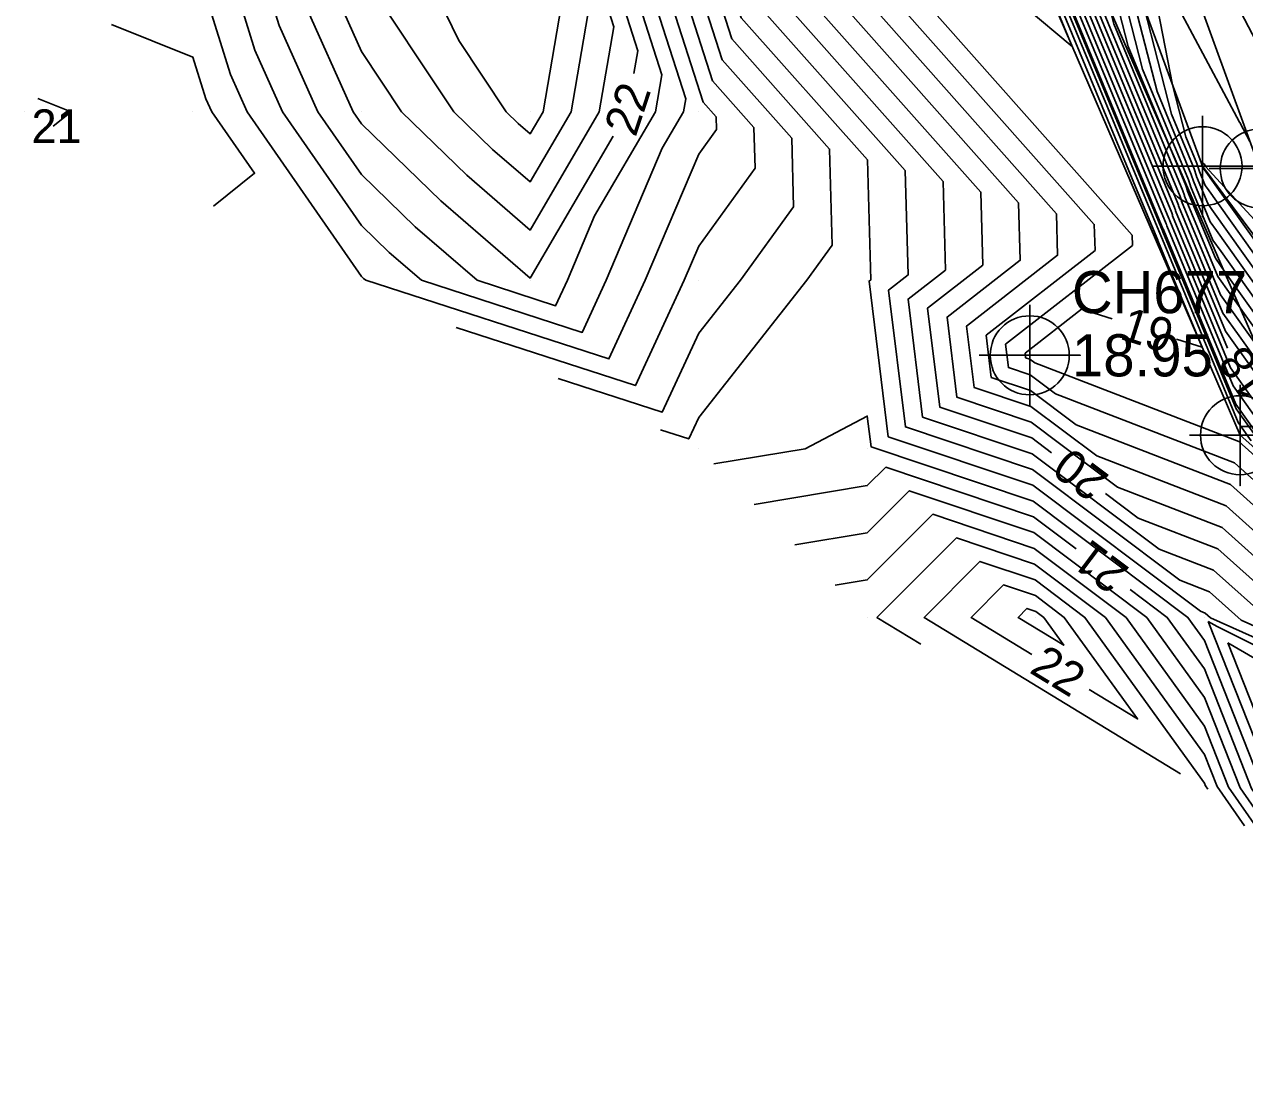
# Model space of a CAD drawing. Extents: x 2531902 to 2533249, y 715219 to 716099.
# Drawn here: x 2532610 to 2532682.4, y 715612 to 715675.2 of the extents above; entities that cross this region are included whole.
import ezdxf

# ---------------------------------------------------------------- set-up
doc = ezdxf.new("R2010")
doc.units = 0
for name, color, linetype in [('DTM Contours Major', 7, 'Continuous'), ('DTM Contours Major Text', 7, 'Continuous'), ('DTM Contours Minor', 7, 'Continuous'), ('Exist DTM Breakline', 7, 'Continuous'), ('Exist DTM Breakline Cogo Point CELL', 7, 'Continuous'), ('Exist DTM Breakline Underwater', 7, 'Continuous'), ('Exist DTM Breakline Underwater Cogo Point CELL', 7, 'Continuous'), ('Exist DTM Drainline', 7, 'Continuous'), ('Exist DTM Drainline Cogo Point CELL', 7, 'Continuous'), ('Exist DTM QL2 LIDAR Elevation Point', 7, 'Continuous'), ('Exist DTM Regular Point CELL', 7, 'Continuous'), ('Exist DTM Regular Point Cogo Elevation', 7, 'Continuous'), ('Exist DTM Regular Point Cogo Number', 7, 'Continuous'), ('Exist Hydro Stream or Body of Water', 7, 'Continuous'), ('Scratch_Level_2', 7, 'Continuous')]:
    doc.layers.add(name, color=color, linetype=linetype)

msp = doc.modelspace()

# ---------------------------------------------------------------- linework, layer by layer
at = {"layer": 'DTM Contours Major'}
for points in [[(2532641.445, 715748.207), (2532642.728, 715745.799), (2532650.078, 715732.01), (2532654.945, 715721.787), (2532655.093, 715721.516), (2532656.919, 715718.185), (2532657.882, 715716.157), (2532658.675, 715714.767), (2532667.547, 715699.217), (2532670.158, 715696.092), (2532671.345, 715689.97), (2532675.473, 715673.874), (2532678.887, 715665.633), (2532678.986, 715665.315), (2532678.994, 715665.289), (2532680.646, 715661.305), (2532681.253, 715660.451), (2532682.935, 715658.087)], [(2532641.011, 715747.142), (2532642.875, 715743.645), (2532645.77, 715738.213), (2532654.289, 715720.32), (2532654.548, 715719.847), (2532655.267, 715718.535), (2532657.076, 715714.724), (2532658.566, 715712.113), (2532663.486, 715703.49), (2532667.906, 715693.389), (2532668.844, 715689.728), (2532671.192, 715680.572), (2532678.057, 715664.003), (2532678.096, 715663.878), (2532678.112, 715663.825), (2532681.367, 715655.975)], [(2532640.577, 715746.077), (2532641.462, 715744.416), (2532652.721, 715720.768), (2532653.102, 715719.165), (2532653.606, 715718.788), (2532656.082, 715713.258), (2532657.678, 715709.829), (2532661.76, 715700.501), (2532666.009, 715690.79), (2532666.911, 715687.27), (2532675.713, 715666.027), (2532677.227, 715662.373), (2532677.231, 715662.362), (2532677.954, 715660.618), (2532679.854, 715656.035), (2532678.345, 715656.509)], [(2532635.662, 715724.628), (2532640.692, 715721.597), (2532651.462, 715713.563), (2532652.466, 715711.321), (2532658, 715699.434), (2532652.957, 715698.627), (2532652.491, 715692.526), (2532652.801, 715685.84), (2532652.869, 715683.569), (2532654.223, 715679.34), (2532666.735, 715665.232), (2532666.855, 715660.902), (2532663.575, 715658.348), (2532664.298, 715652.475), (2532669.75, 715650.646), (2532670.93, 715649.759)], [(2532646.157, 715672.282), (2532646.386, 715673.614), (2532643.988, 715681.106), (2532643.756, 715688.779), (2532643.479, 715694.763), (2532642.55, 715700.331), (2532642.775, 715702.775), (2532639.124, 715704.975)], [(2532624.018, 715684.018), (2532625.496, 715680), (2532626.562, 715676.562), (2532629.508, 715670), (2532630, 715669.292), (2532634.707, 715664.707), (2532640, 715660.132), (2532644.916, 715668.546)], [(2532641.667, 715654.167), (2532647.828, 715652.172), (2532650, 715656.859), (2532652.479, 715660), (2532655.63, 715664.37), (2532655.518, 715668.428), (2532651.392, 715673.08), (2532648.79, 715681.207)], [(2532611.715, 715669.143), (2532612.778, 715670), (2532610.79, 715670.79)], [(2532737.37, 715630.195), (2532734.519, 715630.627), (2532734.167, 715630.68), (2532728.764, 715632.559), (2532713.824, 715637.321), (2532713.421, 715637.449), (2532709.196, 715638.824), (2532697.196, 715643.047), (2532697.098, 715643.082), (2532696.035, 715644.027), (2532679.899, 715666.702), (2532679.893, 715666.711), (2532679.876, 715666.752), (2532679.875, 715666.753), (2532679.797, 715667.006), (2532679.994, 715666.896), (2532680.065, 715666.76), (2532689.19, 715656.805), (2532699.24, 715647.16), (2532699.515, 715647.106)], [(2532674.529, 715657.71), (2532672.706, 715658.283), (2532669.358, 715655.677), (2532669.391, 715655.408), (2532669.64, 715655.324), (2532669.93, 715655.106), (2532682.035, 715650.435), (2532694.89, 715638.9), (2532696.316, 715638.261), (2532713.679, 715632.717), (2532713.962, 715632.678), (2532738.178, 715624.046), (2532738.122, 715621.369), (2532750.341, 715622.225), (2532752.309, 715621.919)], [(2532672.395, 715644.061), (2532669.86, 715645.968), (2532661.091, 715648.909), (2532660, 715647.816), (2532653.297, 715646.703)], [(2532674.126, 715647.354), (2532676.074, 715645.889), (2532680.793, 715644.068), (2532685.805, 715639.571), (2532705.874, 715630.573), (2532713.943, 715627.997), (2532721.165, 715626.984), (2532734.505, 715622.229), (2532734.391, 715616.753), (2532735.587, 715613.371), (2532737.979, 715613.025), (2532743.455, 715612.508), (2532753.726, 715614.247), (2532759.739, 715613.652), (2532760.112, 715613.48)], [(2532669.752, 715637.803), (2532666.154, 715640), (2532668.075, 715641.925), (2532669.97, 715641.29)], [(2532669.97, 715641.29), (2532671.684, 715640), (2532676.03, 715633.97), (2532673.166, 715635.719)], [(2532688.858, 715621.142), (2532682.799, 715629.838), (2532680, 715636.939), (2532677.794, 715640), (2532675.591, 715641.657)]]:
    msp.add_lwpolyline(points, dxfattribs=at)
at = {"layer": 'DTM Contours Minor'}
for points in [[(2532641.532, 715748.42), (2532642.699, 715746.23), (2532650.939, 715730.77), (2532655.076, 715722.08), (2532655.202, 715721.85), (2532657.249, 715718.115), (2532658.043, 715716.443), (2532658.697, 715715.297), (2532666.01, 715702.48), (2532670.839, 715696.701), (2532673.036, 715685.378), (2532676.329, 715672.534), (2532679.053, 715665.959), (2532679.164, 715665.603), (2532679.17, 715665.581), (2532680.495, 715662.386), (2532680.982, 715661.701), (2532692.247, 715645.871)], [(2532641.618, 715748.633), (2532642.669, 715746.661), (2532651.801, 715729.529), (2532655.208, 715722.373), (2532655.311, 715722.184), (2532657.58, 715718.045), (2532658.204, 715716.73), (2532658.719, 715715.828), (2532664.473, 715705.743), (2532671.52, 715697.309), (2532674.726, 715680.785), (2532677.185, 715671.195), (2532679.219, 715666.285), (2532679.342, 715665.89), (2532679.347, 715665.874), (2532680.344, 715663.467), (2532680.711, 715662.952), (2532693.194, 715645.41)], [(2532641.097, 715747.355), (2532642.845, 715744.076), (2532646.632, 715736.972), (2532654.42, 715720.613), (2532654.657, 715720.181), (2532655.597, 715718.465), (2532657.238, 715715.011), (2532658.588, 715712.644), (2532665.021, 715701.368), (2532668.285, 715693.909), (2532668.978, 715691.205), (2532672.048, 715679.232), (2532678.223, 715664.329), (2532678.274, 715664.165), (2532678.289, 715664.118), (2532681.248, 715656.979), (2532682.336, 715655.45), (2532687.512, 715648.177)], [(2532641.184, 715747.568), (2532642.816, 715744.507), (2532647.493, 715735.732), (2532654.551, 715720.907), (2532654.766, 715720.515), (2532655.928, 715718.395), (2532657.399, 715715.297), (2532658.61, 715713.174), (2532666.557, 715699.245), (2532668.664, 715694.429), (2532669.112, 715692.683), (2532672.904, 715677.893), (2532678.389, 715664.655), (2532678.452, 715664.453), (2532678.465, 715664.411), (2532681.097, 715658.06), (2532682.066, 715656.7), (2532688.459, 715647.716)], [(2532641.271, 715747.781), (2532642.787, 715744.937), (2532648.355, 715734.491), (2532654.682, 715721.2), (2532654.875, 715720.849), (2532656.258, 715718.325), (2532657.56, 715715.584), (2532658.632, 715713.705), (2532668.092, 715697.123), (2532669.044, 715694.948), (2532669.246, 715694.16), (2532673.76, 715676.553), (2532678.555, 715664.981), (2532678.63, 715664.74), (2532678.641, 715664.703), (2532680.947, 715659.142), (2532681.795, 715657.95), (2532689.406, 715647.255)], [(2532641.358, 715747.994), (2532642.757, 715745.368), (2532649.216, 715733.251), (2532654.814, 715721.493), (2532654.984, 715721.183), (2532656.588, 715718.255), (2532657.721, 715715.87), (2532658.653, 715714.236), (2532669.084, 715695.954), (2532669.477, 715695.484), (2532669.655, 715694.563), (2532674.616, 715675.213), (2532678.721, 715665.307), (2532678.808, 715665.028), (2532678.818, 715664.996), (2532680.796, 715660.223), (2532681.524, 715659.201), (2532690.353, 715646.793)], [(2532640.837, 715746.716), (2532642.933, 715742.783), (2532644.047, 715740.694), (2532654.026, 715719.733), (2532654.329, 715719.179), (2532654.606, 715718.675), (2532656.754, 715714.151), (2532658.523, 715711.051), (2532660.415, 715707.735), (2532667.147, 715692.349), (2532668.577, 715686.772), (2532669.48, 715683.251), (2532677.725, 715663.351), (2532677.74, 715663.303), (2532677.76, 715663.24), (2532681.7, 715653.735), (2532683.149, 715651.699)], [(2532640.924, 715746.929), (2532642.904, 715743.214), (2532644.908, 715739.454), (2532654.157, 715720.026), (2532654.439, 715719.513), (2532654.936, 715718.605), (2532656.915, 715714.438), (2532658.544, 715711.582), (2532661.95, 715705.613), (2532667.526, 715692.869), (2532668.711, 715688.25), (2532670.336, 715681.911), (2532677.891, 715663.677), (2532677.918, 715663.59), (2532677.936, 715663.532), (2532681.549, 715654.816), (2532682.878, 715652.949)], [(2532640.663, 715746.29), (2532642.324, 715743.175), (2532647.781, 715731.712), (2532653.763, 715719.146), (2532653.945, 715718.815), (2532655.324, 715715.911), (2532656.432, 715713.578), (2532657.344, 715711.98), (2532659.894, 715706.151), (2532666.388, 715691.31), (2532667.767, 715685.93), (2532671.54, 715676.826), (2532677.393, 715662.699), (2532677.407, 715662.654), (2532680.202, 715655.912), (2532682.001, 715651.572), (2532682.777, 715650.482)], [(2532640.75, 715746.503), (2532642.963, 715742.353), (2532643.185, 715741.935), (2532653.895, 715719.44), (2532654.22, 715718.846), (2532654.276, 715718.745), (2532656.593, 715713.865), (2532658.501, 715710.521), (2532658.879, 715709.857), (2532666.768, 715691.829), (2532668.443, 715685.295), (2532668.624, 715684.591), (2532677.559, 715663.025), (2532677.562, 715663.015), (2532677.584, 715662.947), (2532681.851, 715652.654), (2532683.42, 715650.449)], [(2532637.757, 715737.465), (2532640.527, 715725.815), (2532652.749, 715716.698), (2532654.635, 715712.483), (2532665.04, 715690.137), (2532655.559, 715688.62), (2532655.426, 715686.873), (2532655.514, 715684.958), (2532655.534, 715684.308), (2532655.922, 715683.097), (2532673.465, 715663.315), (2532673.508, 715661.778), (2532667.044, 715656.745), (2532667.353, 715654.235), (2532669.684, 715653.453), (2532672.388, 715651.419), (2532681.538, 715647.888), (2532691.256, 715639.168)], [(2532634.969, 715728.558), (2532635.232, 715728.4), (2532652.32, 715715.653), (2532653.912, 715712.096), (2532662.693, 715693.236), (2532654.692, 715691.956), (2532654.448, 715688.758), (2532654.61, 715685.252), (2532654.646, 715684.061), (2532655.355, 715681.845), (2532671.222, 715663.954), (2532671.29, 715661.486), (2532665.888, 715657.28), (2532666.335, 715653.648), (2532669.706, 715652.517), (2532673.617, 715649.576), (2532681.29, 715646.615), (2532689.439, 715639.303)], [(2532635.316, 715726.593), (2532637.962, 715724.999), (2532651.891, 715714.608), (2532653.189, 715711.708), (2532660.347, 715696.335), (2532653.824, 715695.292), (2532653.469, 715690.642), (2532653.705, 715685.546), (2532653.757, 715683.815), (2532654.789, 715680.592), (2532668.978, 715664.593), (2532669.073, 715661.194), (2532664.731, 715657.814), (2532665.316, 715653.061), (2532669.728, 715651.581), (2532674.845, 715647.732), (2532681.042, 715645.341), (2532687.622, 715639.437)], [(2532636.008, 715722.663), (2532643.422, 715718.196), (2532651.033, 715712.518), (2532651.743, 715710.933), (2532655.654, 715702.533), (2532652.09, 715701.963), (2532651.513, 715694.411), (2532651.896, 715686.134), (2532651.981, 715683.322), (2532653.657, 715678.088), (2532664.492, 715665.871), (2532664.637, 715660.61), (2532662.418, 715658.883), (2532663.279, 715651.888), (2532669.772, 715649.71), (2532677.303, 715644.046), (2532680.545, 715642.795), (2532683.988, 715639.705)], [(2532636.354, 715720.697), (2532646.152, 715714.794), (2532650.604, 715711.473), (2532651.019, 715710.546), (2532653.307, 715705.632), (2532651.222, 715705.298), (2532650.535, 715696.295), (2532650.992, 715686.428), (2532651.093, 715683.076), (2532653.091, 715676.836), (2532662.248, 715666.51), (2532662.42, 715660.318), (2532661.262, 715659.417), (2532662.261, 715651.302), (2532669.794, 715648.775), (2532678.532, 715642.202), (2532680.297, 715641.521), (2532682.171, 715639.84), (2532709.697, 715627.498)], [(2532636.7, 715718.732), (2532648.882, 715711.393), (2532650.176, 715710.428), (2532650.296, 715710.159), (2532650.961, 715708.731), (2532650.355, 715708.634), (2532649.557, 715698.18), (2532650.088, 715686.722), (2532650.205, 715682.83), (2532652.525, 715675.584), (2532660.005, 715667.15), (2532660.202, 715660.027), (2532660.105, 715659.951), (2532661.242, 715650.715), (2532669.816, 715647.839), (2532679.761, 715640.359), (2532680.048, 715640.248), (2532680.354, 715639.974), (2532711.609, 715625.96), (2532714.102, 715625.164), (2532725.486, 715623.568), (2532732.302, 715621.139), (2532732.243, 715618.341), (2532734.625, 715611.607)], [(2532647.73, 715651.135), (2532649.408, 715650.592), (2532650, 715651.868), (2532656.419, 715660), (2532657.919, 715662.081), (2532657.761, 715667.789), (2532651.959, 715674.332), (2532649.317, 715682.584), (2532649.183, 715687.016), (2532648.579, 715700.064), (2532648.974, 715705.243), (2532649.353, 715709.353), (2532637.047, 715716.767)], [(2532635.603, 715657.198), (2532646.248, 715653.752), (2532649.143, 715660), (2532650, 715662.025), (2532653.341, 715666.659), (2532653.274, 715669.067), (2532650.826, 715671.828), (2532647.54, 715682.091), (2532647.374, 715687.603), (2532646.83, 715699.35), (2532646.58, 715700.853), (2532647.16, 715707.16), (2532637.739, 715712.836)], [(2532619.551, 715679.551), (2532620, 715679.372), (2532622.217, 715672.217), (2532623.213, 715670), (2532630, 715660.229), (2532630.116, 715660.116), (2532630.25, 715660), (2532644.668, 715655.332), (2532646.83, 715660), (2532650, 715667.489), (2532651.052, 715668.948), (2532651.031, 715669.706), (2532650.26, 715670.575), (2532646.652, 715681.845), (2532646.47, 715687.897), (2532645.993, 715698.203), (2532645.572, 715700.722), (2532646.064, 715706.064), (2532638.085, 715710.871)], [(2532621.245, 715681.245), (2532621.702, 715680), (2532623.665, 715673.665), (2532625.311, 715670), (2532630, 715663.25), (2532631.646, 715661.646), (2532633.551, 715660), (2532643.087, 715656.913), (2532644.518, 715660), (2532647.833, 715667.833), (2532649.099, 715670), (2532649.231, 715670.769), (2532645.764, 715681.598), (2532645.565, 715688.191), (2532645.155, 715697.056), (2532644.565, 715700.592), (2532644.968, 715704.968), (2532638.431, 715708.906)], [(2532622.631, 715682.631), (2532623.599, 715680), (2532625.114, 715675.114), (2532627.41, 715670), (2532630, 715666.271), (2532633.177, 715663.177), (2532636.852, 715660), (2532641.507, 715658.493), (2532642.206, 715660), (2532643.824, 715663.824), (2532647.432, 715670), (2532647.809, 715672.191), (2532644.876, 715681.352), (2532644.661, 715688.485), (2532644.317, 715695.91), (2532643.557, 715700.461), (2532643.871, 715703.871), (2532638.777, 715706.94)], [(2532625.405, 715685.405), (2532627.393, 715680), (2532628.01, 715678.01), (2532630, 715673.578), (2532632.375, 715670), (2532636.238, 715666.238), (2532640, 715662.985), (2532644.098, 715670), (2532644.964, 715675.036), (2532643.099, 715680.859), (2532642.852, 715689.073), (2532642.642, 715693.616), (2532641.543, 715700.2), (2532641.679, 715701.679), (2532639.47, 715703.01)], [(2532626.791, 715686.791), (2532629.29, 715680), (2532629.458, 715679.458), (2532630, 715678.252), (2532635.476, 715670), (2532637.768, 715667.768), (2532640, 715665.838), (2532642.431, 715670), (2532643.541, 715676.459), (2532642.211, 715680.613), (2532641.948, 715689.367), (2532641.804, 715692.469), (2532640.535, 715700.069), (2532640.583, 715700.583), (2532639.816, 715701.044)], [(2532628.178, 715688.178), (2532630, 715683.227), (2532633.518, 715683.518), (2532632.959, 715680), (2532635.771, 715674.229), (2532638.578, 715670), (2532639.298, 715669.298), (2532640, 715668.692), (2532640.764, 715670), (2532642.119, 715677.881), (2532641.323, 715680.367), (2532641.043, 715689.661), (2532640.966, 715691.323), (2532640, 715697.111), (2532637.371, 715697.371)], [(2532684.401, 715671.608), (2532674.717, 715690.15), (2532673.131, 715693.124), (2532676.416, 715676.192), (2532678.041, 715669.855), (2532679.385, 715666.611), (2532679.52, 715666.178), (2532679.523, 715666.167), (2532680.194, 715664.549), (2532680.44, 715664.202), (2532694.141, 715644.949)], [(2532666.055, 715688.609), (2532672.161, 715673.875), (2532658.219, 715685.571)], [(2532656.488, 715684.349), (2532675.709, 715662.676), (2532675.726, 715662.069), (2532668.201, 715656.211), (2532668.372, 715654.821), (2532669.662, 715654.388), (2532671.159, 715653.263), (2532681.787, 715649.161), (2532693.073, 715639.034)], [(2532682.691, 715668.242), (2532682.104, 715669.374), (2532682.081, 715669.387), (2532676.508, 715679.839), (2532678.107, 715671.599), (2532678.897, 715668.516), (2532679.551, 715666.937), (2532679.698, 715666.465), (2532679.699, 715666.46), (2532680.043, 715665.63), (2532680.17, 715665.452), (2532695.088, 715644.488)], [(2532621.218, 715664.391), (2532623.649, 715666.351), (2532621.114, 715670), (2532620.769, 715670.769), (2532620, 715673.251), (2532615.171, 715675.171)], [(2532703.36, 715616.64), (2532700.215, 715619.988), (2532699.753, 715620.227), (2532689.988, 715620.463), (2532683.483, 715629.798), (2532680, 715638.635), (2532679.016, 715640), (2532669.838, 715646.903), (2532660.223, 715650.129), (2532660, 715651.944), (2532656.306, 715650), (2532650.898, 715649.102)], [(2532686.694, 715623.306), (2532682.115, 715629.878), (2532680, 715635.244), (2532676.572, 715640), (2532669.882, 715645.032), (2532662.487, 715647.513), (2532660, 715645.019), (2532655.695, 715644.305)], [(2532684.529, 715625.471), (2532681.431, 715629.917), (2532680, 715633.548), (2532675.35, 715640), (2532669.904, 715644.096), (2532663.884, 715646.116), (2532660, 715642.222), (2532658.094, 715641.906)], [(2532682.365, 715627.635), (2532680.747, 715629.957), (2532680, 715631.853), (2532674.128, 715640), (2532669.926, 715643.161), (2532665.281, 715644.719), (2532660.573, 715640), (2532663.165, 715638.417)], [(2532680.201, 715629.799), (2532680.063, 715629.996), (2532680, 715630.157), (2532672.906, 715640), (2532669.948, 715642.225), (2532666.678, 715643.322), (2532663.364, 715640), (2532678.572, 715630.714)], [(2532669.992, 715640.354), (2532670.462, 715640), (2532671.655, 715638.345), (2532668.945, 715640), (2532669.472, 715640.528), (2532669.992, 715640.354)], [(2532680.227, 715639.754), (2532680.748, 715639.451), (2532713.166, 715623.206), (2532715.954, 715613.19), (2532709.845, 715610.696), (2532701.165, 715619.935), (2532698.662, 715621.232), (2532689.962, 715621.442), (2532684.167, 715629.759), (2532680.227, 715639.754)], [(2532681.394, 715638.49), (2532684.591, 715636.634), (2532712.416, 715622.69), (2532714.809, 715614.092), (2532709.566, 715611.952), (2532702.115, 715619.882), (2532697.57, 715622.237), (2532689.936, 715622.421), (2532684.851, 715629.719), (2532681.394, 715638.49)]]:
    msp.add_lwpolyline(points, dxfattribs=at)
at = {"layer": 'Exist DTM Breakline'}
msp.add_lwpolyline([(2532640.477, 715745.834), (2532656.325, 715713.388), (2532665.291, 715689.806), (2532682.108, 715650.808), (2532695.585, 715638.849), (2532713.668, 715632.91)], dxfattribs=at)
at = {"layer": 'Exist DTM Breakline Cogo Point CELL'}
for points in [[(2532685.182, 715654.328), (2532685.182, 715648.328), (2532685.182, 715651.328), (2532688.182, 715651.328), (2532682.182, 715651.328)], [(2532682.108, 715653.808), (2532682.108, 715647.808), (2532682.108, 715650.808), (2532685.108, 715650.808), (2532679.108, 715650.808)]]:
    msp.add_lwpolyline(points, dxfattribs=at)
msp.add_circle((2532682.108, 715650.808), 2.344, dxfattribs=at)
at = {"layer": 'Exist DTM Breakline Underwater'}
msp.add_lwpolyline([(2532642.404, 715750.56), (2532658.799, 715717.787), (2532669.356, 715695.376), (2532679.885, 715666.767), (2532697.228, 715643.446), (2532713.346, 715638.817), (2532732.829, 715632.464), (2532756.843, 715626.148), (2532779.072, 715626.28), (2532796.688, 715625.652), (2532823.757, 715631.859), (2532837.11, 715635.289), (2532855.521, 715634.196), (2532877.341, 715623.453), (2532903.322, 715612.979), (2532923.748, 715606.844), (2532938.002, 715599.697), (2532947.164, 715595.611), (2532973.382, 715584.595), (2532998.348, 715572.794), (2533019.077, 715559.415)], dxfattribs=at)
at = {"layer": 'Exist DTM Breakline Underwater Cogo Point CELL'}
msp.add_lwpolyline([(2532679.885, 715669.767), (2532679.885, 715663.767), (2532679.885, 715666.767), (2532682.885, 715666.767), (2532676.885, 715666.767)], dxfattribs=at)
msp.add_circle((2532679.885, 715666.767), 2.344, dxfattribs=at)
at = {"layer": 'Exist DTM Drainline'}
msp.add_lwpolyline([(2532646.088, 715748.574), (2532662.801, 715718.401), (2532671.966, 715697.708), (2532683.278, 715666.632), (2532699.337, 715647.34), (2532712.159, 715642.172)], dxfattribs=at)
at = {"layer": 'Exist DTM Drainline Cogo Point CELL'}
msp.add_lwpolyline([(2532683.278, 715669.632), (2532683.278, 715663.632), (2532683.278, 715666.632), (2532686.278, 715666.632), (2532680.278, 715666.632)], dxfattribs=at)
msp.add_circle((2532683.278, 715666.632), 2.344, dxfattribs=at)
at = {"layer": 'Exist DTM QL2 LIDAR Elevation Point'}
for p, q in [((2532610, 715670), (2532610, 715670)), ((2532620, 715670), (2532620, 715670)), ((2532630, 715670), (2532630, 715670)), ((2532640, 715670), (2532640, 715670)), ((2532650, 715670), (2532650, 715670)), ((2532630, 715660), (2532630, 715660)), ((2532640, 715660), (2532640, 715660)), ((2532650, 715660), (2532650, 715660)), ((2532660, 715660), (2532660, 715660)), ((2532650, 715650), (2532650, 715650)), ((2532660, 715650), (2532660, 715650)), ((2532660, 715640), (2532660, 715640)), ((2532670, 715640), (2532670, 715640)), ((2532680, 715640), (2532680, 715640)), ((2532680, 715630), (2532680, 715630))]:
    msp.add_line(p, q, dxfattribs=at)
at = {"layer": 'Exist DTM Regular Point CELL'}
msp.add_lwpolyline([(2532669.635, 715658.549), (2532669.635, 715652.549), (2532669.635, 715655.549), (2532672.635, 715655.549), (2532666.635, 715655.549)], dxfattribs=at)
msp.add_circle((2532669.635, 715655.549), 2.344, dxfattribs=at)
at = {"layer": 'Exist Hydro Stream or Body of Water'}
msp.add_lwpolyline([(2532640.729, 715746.45), (2532642.97, 715742.245), (2532653.862, 715719.366), (2532654.193, 715718.762), (2532656.553, 715713.793), (2532658.495, 715710.388), (2532666.673, 715691.699), (2532668.41, 715684.926), (2532677.518, 715662.944), (2532677.539, 715662.874), (2532681.888, 715652.383), (2532683.487, 715650.136)], dxfattribs=at)
at = {"layer": 'Scratch_Level_2'}
msp.add_lwpolyline([(2532642.721, 715744.733), (2532658.993, 715713.136), (2532668.965, 715688.516), (2532685.182, 715651.328), (2532698.305, 715639.86), (2532714.664, 715634.736)], dxfattribs=at)

# ---------------------------------------------------------------- texts
at = {"layer": 'DTM Contours Major Text'}
for s, rotation, p in [('22', 71.61438, (2532646.254, 715668.449)), ('19', 342.53866, (2532674.898, 715656.546)), ('18', 125.16861, (2532684.076, 715653.85)), ('20', 143.05099, (2532674.432, 715648.376)), ('21', 143.05099, (2532675.626, 715642.882)), ('22', 328.59226, (2532669.547, 715636.757))]:
    msp.add_text(s, height=2, rotation=rotation, dxfattribs=at).set_placement(p)
msp.add_text('21', height=2, dxfattribs=at).set_placement((2532610.423, 715668.143))
at = {"layer": 'Exist DTM Regular Point Cogo Elevation'}
msp.add_text('18.95', height=2.5, dxfattribs=at).set_placement((2532672.135, 715654.299))
at = {"layer": 'Exist DTM Regular Point Cogo Number'}
msp.add_text('CH677', height=2.5, dxfattribs=at).set_placement((2532672.135, 715658.049))

doc.saveas('drawing.dxf')
